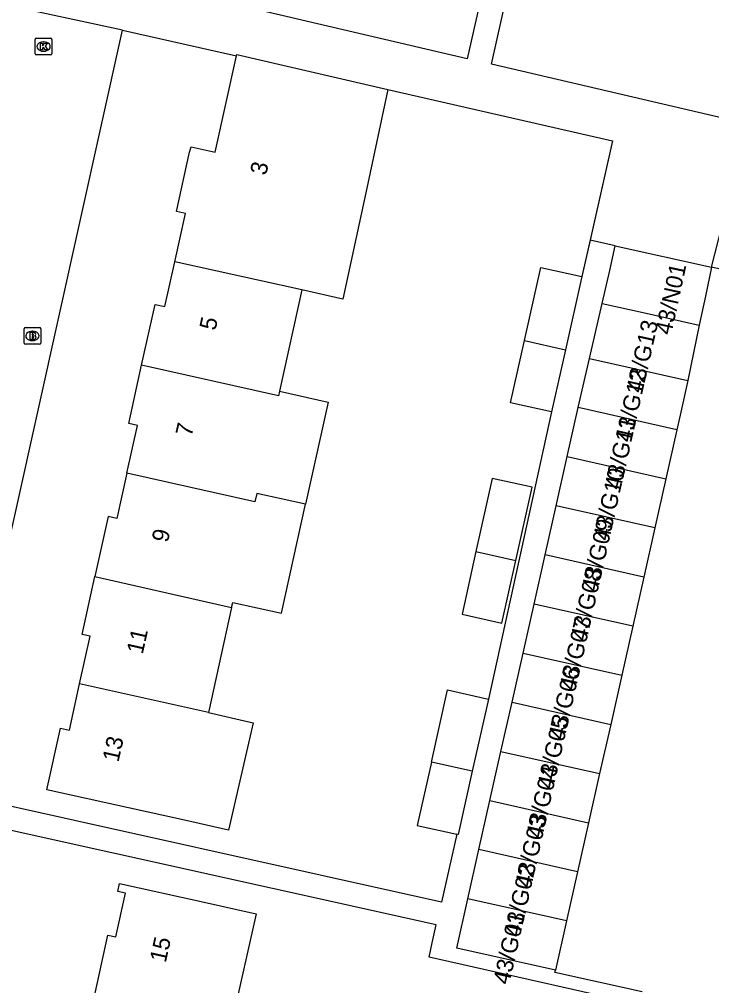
# Model space of a CAD drawing. Extents: x 161771 to 163125, y 382479 to 383177.
# Drawn here: x 162513.1 to 162554.6, y 382759.4 to 382817.3 of the extents above; entities that cross this region are included whole.
import ezdxf

# ---------------------------------------------------------------- set-up
doc = ezdxf.new("R2010")
doc.units = 0
for name, color, linetype in [('IMGEO_Brandkraan', 7, 'Continuous'), ('IMGEO_Kolk', 7, 'Continuous'), ('IMGEO_Muur', 7, 'Continuous'), ('IMGEO_Pand', 7, 'Continuous'), ('IMGEO_Pand_nummerreeks', 7, 'Continuous'), ('IMGEO_Rijbaan_lokaal_open', 7, 'Continuous'), ('IMGEO_Voetpad_open', 7, 'Continuous')]:
    doc.layers.add(name, color=color, linetype=linetype)

msp = doc.modelspace()

# ---------------------------------------------------------------- linework, layer by layer
at = {"layer": 'IMGEO_Brandkraan'}
for p, q in [((162513.392, 382797.885), (162513.392, 382798.737)), ((162513.467, 382798.811), (162514.319, 382798.811)), ((162514.393, 382798.737), (162514.393, 382797.885)), ((162513.88, 382798.591), (162513.905, 382798.591)), ((162514.319, 382797.811), (162513.467, 382797.811)), ((162513.903, 382798.031), (162513.878, 382798.031))]:
    msp.add_line(p, q, dxfattribs=at)
for points in [[(162513.392, 382797.885), (162513.392, 382798.737)], [(162513.467, 382798.811), (162514.319, 382798.811)], [(162514.393, 382798.737), (162514.393, 382797.885)], [(162513.74, 382798.511), (162513.74, 382798.111), (162513.953, 382798.111)], [(162513.971, 382798.511), (162513.74, 382798.511)], [(162513.919, 382798.43), (162513.865, 382798.43), (162513.865, 382798.354)], [(162513.865, 382798.354), (162513.918, 382798.354)], [(162513.927, 382798.278), (162513.865, 382798.278), (162513.865, 382798.197)], [(162513.865, 382798.197), (162513.927, 382798.197)], [(162514.319, 382797.811), (162513.467, 382797.811)]]:
    msp.add_lwpolyline(points, dxfattribs=at)
for centre, radius, start, end in [((162513.469, 382798.735), 0.0765, 91.55205, 178.44795), ((162513.469, 382798.735), 0.0765, 91.55205, 178.44795), ((162514.317, 382798.735), 0.0765, 1.55205, 88.44795), ((162514.317, 382798.735), 0.0765, 1.55205, 88.44795), ((162513.92, 382798.392), 0.0379, 267.82845, 90.93552), ((162513.928, 382798.237), 0.0404, 269.87594, 90.50774), ((162513.959, 382798.362), 0.251, 268.66757, 293.53466), ((162513.975, 382798.366), 0.145, 59.4692, 91.53667), ((162514, 382798.413), 0.0922, 285.51372, 58.15012), ((162514.005, 382798.221), 0.105, 301.31148, 78.98903), ((162513.469, 382797.887), 0.0765, 181.55205, 268.44795), ((162513.469, 382797.887), 0.0765, 181.55205, 268.44795), ((162514.317, 382797.887), 0.0765, 271.55205, 358.44795), ((162514.317, 382797.887), 0.0765, 271.55205, 358.44795)]:
    msp.add_arc(centre, radius, start, end, dxfattribs=at)
for centre, major_axis, ratio, start_param, end_param in [((162513.879, 382798.311), (-0.387, 0.002), 0.722429, 4.712389, 7.853982), ((162513.904, 382798.311), (-0.39, 0.002), 0.717154, 1.570796, 4.712389)]:
    msp.add_ellipse(centre, major_axis=major_axis, ratio=ratio, start_param=start_param, end_param=end_param, dxfattribs=at)
at = {"layer": 'IMGEO_Kolk'}
for p, q in [((162514.055, 382815.228), (162514.055, 382816.08)), ((162514.13, 382816.154), (162514.982, 382816.154)), ((162515.056, 382816.08), (162515.056, 382815.228)), ((162514.543, 382815.934), (162514.568, 382815.934)), ((162514.982, 382815.154), (162514.13, 382815.154)), ((162514.566, 382815.374), (162514.541, 382815.374))]:
    msp.add_line(p, q, dxfattribs=at)
for points in [[(162514.055, 382815.228), (162514.055, 382816.08)], [(162514.13, 382816.154), (162514.982, 382816.154)], [(162515.056, 382816.08), (162515.056, 382815.228)], [(162514.376, 382815.854), (162514.499, 382815.854), (162514.499, 382815.703), (162514.629, 382815.854), (162514.793, 382815.854), (162514.647, 382815.703), (162514.8, 382815.454), (162514.648, 382815.454), (162514.563, 382815.618), (162514.499, 382815.551), (162514.499, 382815.454), (162514.376, 382815.454), (162514.376, 382815.854)], [(162514.982, 382815.154), (162514.13, 382815.154)]]:
    msp.add_lwpolyline(points, dxfattribs=at)
for centre, start, end in [((162514.132, 382816.078), 91.55205, 178.44795), ((162514.132, 382816.078), 91.55205, 178.44795), ((162514.98, 382816.078), 1.55205, 88.44795), ((162514.98, 382816.078), 1.55205, 88.44795), ((162514.132, 382815.23), 181.55205, 268.44795), ((162514.132, 382815.23), 181.55205, 268.44795), ((162514.98, 382815.23), 271.55205, 358.44795), ((162514.98, 382815.23), 271.55205, 358.44795)]:
    msp.add_arc(centre, 0.0765, start, end, dxfattribs=at)
for centre, major_axis, ratio, start_param, end_param in [((162514.542, 382815.654), (-0.387, 0.002), 0.722429, 4.712389, 7.853982), ((162514.567, 382815.654), (-0.39, 0.002), 0.717154, 1.570796, 4.712389)]:
    msp.add_ellipse(centre, major_axis=major_axis, ratio=ratio, start_param=start_param, end_param=end_param, dxfattribs=at)
at = {"layer": 'IMGEO_Muur'}
for points in [[(162535.198, 382813.087), (162548.649, 382810.001), (162547.33, 382804.157)], [(162547.33, 382804.157), (162546.815, 382801.872)]]:
    msp.add_lwpolyline(points, dxfattribs=at)
at = {"layer": 'IMGEO_Pand'}
for points in [[(162522.427, 382802.759), (162523.068, 382805.656), (162522.524, 382805.776), (162523.312, 382809.334), (162523.399, 382809.647), (162524.848, 382809.317), (162526.114, 382815.089)], [(162526.114, 382815.089), (162526.135, 382815.187), (162535.198, 382813.087)], [(162535.198, 382813.087), (162533.925, 382807.167), (162532.492, 382800.506), (162530.037, 382801.065)], [(162548.041, 382800.257), (162548.483, 382802.241), (162548.81, 382803.709)], [(162548.81, 382803.709), (162554.594, 382802.427)], [(162520.436, 382796.553), (162521.242, 382800.197), (162521.832, 382800.066), (162522.427, 382802.759)], [(162530.037, 382801.065), (162522.427, 382802.759)], [(162543.384, 382798.031), (162544.366, 382802.42), (162546.815, 382801.872)], [(162554.594, 382802.427), (162554.218, 382800.7), (162553.841, 382798.965)], [(162546.815, 382801.872), (162545.831, 382797.474)], [(162530.037, 382801.065), (162528.693, 382794.991)], [(162547.264, 382796.965), (162548.041, 382800.257)], [(162548.041, 382800.257), (162550.483, 382799.713), (162553.841, 382798.965)], [(162553.841, 382798.965), (162553.175, 382795.637)], [(162544.999, 382793.753), (162542.549, 382794.301), (162543.384, 382798.031)], [(162543.384, 382798.031), (162545.831, 382797.474)], [(162545.831, 382797.474), (162544.999, 382793.753)], [(162546.602, 382794.021), (162546.837, 382795.066), (162547.264, 382796.965)], [(162547.264, 382796.965), (162553.175, 382795.637)], [(162519.547, 382790.08), (162520.181, 382792.947), (162519.663, 382793.062), (162520.436, 382796.553)], [(162528.693, 382794.991), (162528.632, 382794.716), (162520.436, 382796.553)], [(162553.175, 382795.637), (162552.748, 382793.738), (162552.513, 382792.692)], [(162528.693, 382794.991), (162531.613, 382794.345), (162530.257, 382788.218)], [(162545.94, 382791.077), (162546.602, 382794.021)], [(162552.513, 382792.692), (162546.602, 382794.021)], [(162552.513, 382792.692), (162551.851, 382789.748)], [(162545.278, 382788.132), (162545.94, 382791.077)], [(162545.94, 382791.077), (162551.851, 382789.748)], [(162519.547, 382790.08), (162518.947, 382787.369), (162518.434, 382787.483), (162517.638, 382783.886)], [(162530.257, 382788.218), (162527.337, 382788.863), (162527.226, 382788.359), (162519.547, 382790.08)], [(162542.857, 382784.856), (162543.828, 382789.246), (162541.437, 382789.775), (162540.468, 382785.391)], [(162551.851, 382789.748), (162551.189, 382786.804)], [(162525.826, 382782.03), (162525.894, 382782.337), (162528.813, 382781.691), (162530.257, 382788.218)], [(162544.616, 382785.188), (162545.278, 382788.132)], [(162551.189, 382786.804), (162545.278, 382788.132)], [(162551.189, 382786.804), (162550.528, 382783.859)], [(162540.468, 382785.391), (162539.635, 382781.626), (162542.025, 382781.097), (162542.857, 382784.856)], [(162540.468, 382785.391), (162542.857, 382784.856)], [(162543.955, 382782.243), (162544.616, 382785.188)], [(162550.528, 382783.859), (162544.616, 382785.188)], [(162516.72, 382777.452), (162517.354, 382780.316), (162516.872, 382780.422), (162517.638, 382783.886)], [(162517.638, 382783.886), (162525.826, 382782.03)], [(162550.528, 382783.859), (162549.866, 382780.915)], [(162525.826, 382782.03), (162524.434, 382775.74)], [(162543.293, 382779.299), (162543.955, 382782.243)], [(162549.866, 382780.915), (162543.955, 382782.243)], [(162549.866, 382780.915), (162549.204, 382777.97)], [(162542.631, 382776.355), (162543.293, 382779.299)], [(162543.293, 382779.299), (162549.204, 382777.97)], [(162549.204, 382777.97), (162548.542, 382775.026)], [(162524.434, 382775.74), (162527.119, 382775.124), (162525.643, 382768.696), (162523.005, 382769.28), (162519.64, 382770.025), (162514.758, 382771.105), (162515.575, 382774.797), (162516.107, 382774.679), (162516.72, 382777.452)], [(162524.434, 382775.74), (162516.72, 382777.452)], [(162537.796, 382772.774), (162538.763, 382777.095), (162541.212, 382776.547)], [(162541.212, 382776.547), (162540.247, 382772.231)], [(162541.969, 382773.41), (162542.631, 382776.355)], [(162542.631, 382776.355), (162548.542, 382775.026)], [(162548.542, 382775.026), (162547.88, 382772.082)], [(162541.307, 382770.466), (162541.969, 382773.41)], [(162541.969, 382773.41), (162547.88, 382772.082)], [(162537.796, 382772.774), (162536.946, 382768.976), (162539.316, 382768.446)], [(162540.247, 382772.231), (162537.796, 382772.774)], [(162540.247, 382772.231), (162539.396, 382768.428), (162539.316, 382768.446)], [(162547.88, 382772.082), (162547.218, 382769.137)], [(162540.645, 382767.522), (162541.307, 382770.466)], [(162541.307, 382770.466), (162547.218, 382769.137)], [(162547.218, 382769.137), (162546.557, 382766.193)], [(162539.983, 382764.577), (162540.645, 382767.522)], [(162546.557, 382766.193), (162540.645, 382767.522)], [(162546.557, 382766.193), (162545.895, 382763.248)], [(162517.648, 382758.924), (162518.418, 382762.403), (162518.882, 382762.3), (162519.46, 382764.913), (162519.011, 382765.012), (162519.116, 382765.488), (162523.998, 382764.408), (162527.292, 382763.679), (162525.825, 382757.107)], [(162545.233, 382760.304), (162539.317, 382761.613), (162539.983, 382764.577)], [(162545.895, 382763.248), (162539.983, 382764.577)], [(162545.895, 382763.248), (162545.233, 382760.304)]]:
    msp.add_lwpolyline(points, dxfattribs=at)
at = {"layer": 'IMGEO_Rijbaan_lokaal_open'}
for points in [[(162563.084, 382800.52), (162554.594, 382802.427)], [(162550.434, 382758.992), (162545.202, 382760.167), (162545.233, 382760.304)]]:
    msp.add_lwpolyline(points, dxfattribs=at)
at = {"layer": 'IMGEO_Voetpad_open'}
for points in [[(162541.793, 382823.159), (162539.95, 382814.921), (162520.133, 382819.569), (162521.883, 382827.641), (162524.697, 382827.007)], [(162562.772, 382818.447), (162560.731, 382810.082), (162541.403, 382814.591), (162543.24, 382822.821)], [(162519.291, 382816.631), (162510.621, 382818.519)], [(162509.13, 382770.881), (162519.291, 382816.631)], [(162519.291, 382816.631), (162526.114, 382815.089)], [(162535.198, 382813.087), (162548.649, 382810.001), (162547.308, 382804.056)], [(162554.594, 382802.427), (162556.022, 382808.052), (162564.343, 382806.211)], [(162547.308, 382804.056), (162546.815, 382801.872)], [(162548.81, 382803.709), (162547.308, 382804.056)], [(162544.999, 382793.753), (162541.212, 382776.547)], [(162539.316, 382768.446), (162538.401, 382764.38), (162509.13, 382770.881)], [(162548.448, 382756.24), (162548.919, 382758.549), (162537.66, 382761.08), (162537.854, 382761.942), (162538.094, 382763.014), (162508.826, 382769.514)]]:
    msp.add_lwpolyline(points, dxfattribs=at)

# ---------------------------------------------------------------- texts
at = {"layer": 'IMGEO_Pand_nummerreeks'}
for s, rotation, p in [('3', 77.63355, (162527.894, 382807.898)), ('43/N01', 77.716, (162552.166, 382798.324)), ('5', 77.33784, (162524.854, 382798.594)), ('43/G13', 77.32065, (162550.436, 382794.848)), ('43/G12', 77.32331, (162549.769, 382791.885)), ('7', 77.33784, (162523.427, 382792.24)), ('43/G11', 77.32331, (162549.13, 382789.042)), ('43/G10', 77.32331, (162548.441, 382785.981)), ('43/G09', 77.32331, (162547.755, 382782.929)), ('9', 77.33784, (162521.999, 382785.885)), ('43/G08', 77.32331, (162547.091, 382779.978)), ('43/G07', 77.32331, (162546.425, 382777.018)), ('11', 77.33939, (162520.496, 382779.194)), ('43/G06', 77.32331, (162545.76, 382774.062)), ('43/G05', 77.32331, (162545.095, 382771.105)), ('13', 77.33939, (162519.044, 382772.729)), ('43/G04', 77.32331, (162544.43, 382768.148)), ('43/G03', 77.32331, (162543.765, 382765.191)), ('43/G02', 77.32331, (162543.099, 382762.228)), ('43/G01', 77.32331, (162542.459, 382759.385)), ('15', 77.37949, (162521.878, 382760.707))]:
    msp.add_text(s, height=1, rotation=rotation, dxfattribs=at).set_placement(p)

doc.saveas('drawing.dxf')
